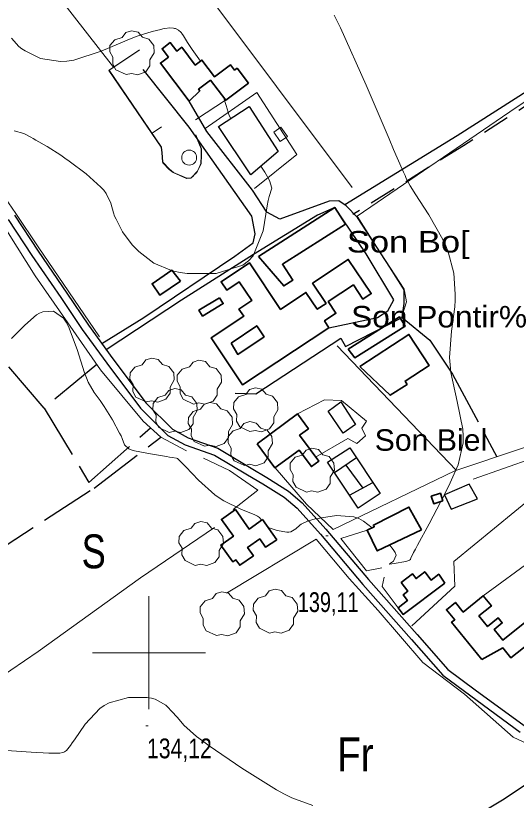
# Model space of a CAD drawing. Extents: x 483855 to 488461, y 4388206 to 4391419.
# Drawn here: x 484441.1 to 484662.2, y 4390434.8 to 4390781.6 of the extents above; entities that cross this region are included whole.
import ezdxf
from ezdxf.enums import TextEntityAlignment as Align

# ---------------------------------------------------------------- set-up
doc = ezdxf.new("R2010")
doc.units = 0
doc.header["$LTSCALE"] = 4
doc.linetypes.add('LONG_DASHED', pattern=[7.5, 6, -1.5])
doc.linetypes.add('MEDIUM_DASHED', pattern=[4.5, 3, -1.5])
for name, color, linetype, lineweight in [('1', 7, 'Continuous', 13), ('21', 7, 'Continuous', 25), ('24', 7, 'Continuous', 13), ('25', 7, 'LONG_DASHED', 25), ('29', 7, 'Continuous', 13), ('36', 7, 'Continuous', 25), ('37', 7, 'Continuous', 25), ('38', 7, 'Continuous', 25), ('47', 7, 'Continuous', 35), ('51', 7, 'Continuous', 13), ('58', 7, 'Continuous', 25), ('7', 7, 'Continuous', 13), ('9', 7, 'Continuous', 13)]:
    doc.layers.add(name, color=color, linetype=linetype, lineweight=lineweight)
doc.layers.add('31', color=7, linetype='Continuous')
doc.layers.add('5', color=7, linetype='Continuous')

msp = doc.modelspace()

# ---------------------------------------------------------------- linework, layer by layer
at = {"layer": '1'}
for p, q in [((484500, 4390525), (484500, 4390475)), ((484475, 4390500), (484525, 4390500))]:
    msp.add_line(p, q, dxfattribs=at)
at = {"layer": '21'}
for points in [[(484544.91, 4390711.29), (484530.62, 4390732.64), (484544.26, 4390741.44), (484556.97, 4390721.51)], [(484585.68, 4390597.03), (484579.06, 4390606.77), (484584.76, 4390610.91), (484591.23, 4390600.94)], [(484633.37, 4390563.5), (484644.99, 4390568.02), (484641.45, 4390574.47), (484630.43, 4390569.8)]]:
    msp.add_lwpolyline(points, close=True, dxfattribs=at)
at = {"layer": '24'}
for p, q in [((484534.18, 4390744.5), (484520.49, 4390735.55)), ((484501.35, 4390729.74), (484505.48, 4390732.55))]:
    msp.add_line(p, q, dxfattribs=at)
for points in [[(484495.69, 4390766.39), (484482.27, 4390757.44), (484505.43, 4390723.43), (484505.66, 4390720.95), (484505.97, 4390716.97), (484506.12, 4390716.6), (484508.9, 4390713.68), (484510.63, 4390712.26), (484516.63, 4390709.64), (484516.71, 4390709.64), (484518.43, 4390709.79), (484519.18, 4390710.47), (484519.93, 4390711.3), (484520.46, 4390711.82), (484521.2, 4390712.8), (484522.1, 4390714.53), (484522.92, 4390716.25), (484523.07, 4390719.85), (484522.99, 4390722.7), (484520.5, 4390728.78)], [(484495.84, 4390766.49), (484482.42, 4390757.54), (484505.58, 4390723.53), (484505.81, 4390721.05), (484506.12, 4390717.07), (484506.27, 4390716.7), (484509.05, 4390713.78), (484510.78, 4390712.36), (484516.78, 4390709.74), (484516.86, 4390709.74), (484518.58, 4390709.89), (484519.33, 4390710.57), (484520.08, 4390711.4), (484520.61, 4390711.92), (484521.35, 4390712.9), (484522.25, 4390714.63), (484523.07, 4390716.35), (484523.22, 4390719.95), (484523.14, 4390722.8), (484520.65, 4390728.88)]]:
    msp.add_lwpolyline(points, dxfattribs=at)
at = {"layer": '25'}
for points in [[(484611.85, 4390648.23), (484624.02, 4390638.2), (484633.95, 4390623.22), (484653.58, 4390586.67)], [(484453.64, 4390608.14), (484428.75, 4390637.59), (484392.27, 4390609.97), (484377.42, 4390599.46), (484360.73, 4390582.46), (484340.69, 4390568.76), (484331.69, 4390557.68)], [(484476.94, 4390627.36), (484453.64, 4390608.14), (484473.5, 4390575.32), (484500.7, 4390599.47)], [(484431.19, 4390487.02), (484403.59, 4390525.92), (484475.75, 4390572.77), (484505.19, 4390595.33)]]:
    msp.add_lwpolyline(points, dxfattribs=at)
at = {"layer": '29'}
for points in [[(484489.94, 4390755.57), (484485.4, 4390757.69), (484483.99, 4390760.23), (484484.09, 4390763.21), (484482.72, 4390765.62), (484482.76, 4390768.37), (484484.92, 4390770.97), (484488.11, 4390771.97), (484489.76, 4390774.16), (484492.33, 4390774.99), (484495.19, 4390774.34), (484497.14, 4390772.07), (484499.95, 4390771.25), (484502.08, 4390768.4), (484502.32, 4390765.27), (484500.44, 4390762.12), (484500.44, 4390759.44), (484498.62, 4390756.83), (484495, 4390755.49), (484492.23, 4390756.12)], [(484498.8, 4390610.88), (484494.26, 4390613), (484492.85, 4390615.54), (484492.95, 4390618.52), (484491.58, 4390620.93), (484491.62, 4390623.68), (484493.78, 4390626.28), (484496.97, 4390627.28), (484498.62, 4390629.47), (484501.19, 4390630.3), (484504.05, 4390629.65), (484506, 4390627.38), (484508.81, 4390626.56), (484510.94, 4390623.71), (484511.18, 4390620.58), (484509.3, 4390617.43), (484509.3, 4390614.75), (484507.48, 4390612.14), (484503.86, 4390610.8), (484501.09, 4390611.43)], [(484519.66, 4390609.94), (484515.12, 4390612.06), (484513.71, 4390614.6), (484513.81, 4390617.58), (484512.44, 4390619.99), (484512.48, 4390622.74), (484514.64, 4390625.34), (484517.83, 4390626.34), (484519.48, 4390628.53), (484522.05, 4390629.36), (484524.91, 4390628.71), (484526.86, 4390626.44), (484529.67, 4390625.62), (484531.8, 4390622.77), (484532.04, 4390619.64), (484530.16, 4390616.49), (484530.16, 4390613.81), (484528.34, 4390611.2), (484524.72, 4390609.86), (484521.95, 4390610.49)], [(484508.95, 4390597.4), (484504.41, 4390599.52), (484503, 4390602.06), (484503.1, 4390605.04), (484501.73, 4390607.45), (484501.77, 4390610.2), (484503.93, 4390612.8), (484507.12, 4390613.8), (484508.77, 4390615.99), (484511.34, 4390616.82), (484514.2, 4390616.17), (484516.15, 4390613.9), (484518.96, 4390613.08), (484521.09, 4390610.23), (484521.33, 4390607.1), (484519.45, 4390603.95), (484519.45, 4390601.27), (484517.63, 4390598.66), (484514.01, 4390597.32), (484511.24, 4390597.95)], [(484544.58, 4390597.76), (484540.04, 4390599.88), (484538.63, 4390602.42), (484538.73, 4390605.4), (484537.36, 4390607.81), (484537.4, 4390610.56), (484539.56, 4390613.16), (484542.75, 4390614.16), (484544.4, 4390616.35), (484546.97, 4390617.18), (484549.83, 4390616.53), (484551.78, 4390614.26), (484554.59, 4390613.44), (484556.72, 4390610.59), (484556.96, 4390607.46), (484555.08, 4390604.31), (484555.08, 4390601.63), (484553.26, 4390599.02), (484549.64, 4390597.68), (484546.87, 4390598.31)], [(484524.56, 4390591.27), (484520.02, 4390593.39), (484518.61, 4390595.93), (484518.71, 4390598.91), (484517.34, 4390601.32), (484517.38, 4390604.07), (484519.54, 4390606.67), (484522.73, 4390607.67), (484524.38, 4390609.86), (484526.95, 4390610.69), (484529.81, 4390610.04), (484531.76, 4390607.77), (484534.57, 4390606.95), (484536.7, 4390604.1), (484536.94, 4390600.97), (484535.06, 4390597.82), (484535.06, 4390595.14), (484533.24, 4390592.53), (484529.62, 4390591.19), (484526.85, 4390591.82)], [(484542.13, 4390582.75), (484537.59, 4390584.87), (484536.18, 4390587.41), (484536.28, 4390590.39), (484534.91, 4390592.8), (484534.95, 4390595.55), (484537.11, 4390598.15), (484540.3, 4390599.15), (484541.95, 4390601.34), (484544.52, 4390602.17), (484547.38, 4390601.52), (484549.33, 4390599.25), (484552.14, 4390598.43), (484554.27, 4390595.58), (484554.51, 4390592.45), (484552.63, 4390589.3), (484552.63, 4390586.62), (484550.81, 4390584.01), (484547.19, 4390582.67), (484544.42, 4390583.3)], [(484569.53, 4390571.02), (484564.99, 4390573.14), (484563.58, 4390575.68), (484563.68, 4390578.66), (484562.31, 4390581.07), (484562.35, 4390583.82), (484564.51, 4390586.42), (484567.7, 4390587.42), (484569.35, 4390589.61), (484571.92, 4390590.44), (484574.78, 4390589.79), (484576.73, 4390587.52), (484579.54, 4390586.7), (484581.67, 4390583.85), (484581.91, 4390580.72), (484580.03, 4390577.57), (484580.03, 4390574.89), (484578.21, 4390572.28), (484574.59, 4390570.94), (484571.82, 4390571.57)], [(484520.45, 4390538.61), (484515.91, 4390540.73), (484514.5, 4390543.27), (484514.6, 4390546.25), (484513.23, 4390548.66), (484513.27, 4390551.41), (484515.43, 4390554.01), (484518.62, 4390555.01), (484520.27, 4390557.2), (484522.84, 4390558.03), (484525.7, 4390557.38), (484527.65, 4390555.11), (484530.46, 4390554.29), (484532.59, 4390551.44), (484532.83, 4390548.31), (484530.95, 4390545.16), (484530.95, 4390542.48), (484529.13, 4390539.87), (484525.51, 4390538.53), (484522.74, 4390539.16)], [(484553.28, 4390508.73), (484548.74, 4390510.85), (484547.33, 4390513.39), (484547.43, 4390516.37), (484546.06, 4390518.78), (484546.1, 4390521.53), (484548.26, 4390524.13), (484551.45, 4390525.13), (484553.1, 4390527.32), (484555.67, 4390528.15), (484558.53, 4390527.5), (484560.48, 4390525.23), (484563.29, 4390524.41), (484565.42, 4390521.56), (484565.66, 4390518.43), (484563.78, 4390515.28), (484563.78, 4390512.6), (484561.96, 4390509.99), (484558.34, 4390508.65), (484555.57, 4390509.28)], [(484529.8, 4390507.57), (484525.26, 4390509.69), (484523.85, 4390512.23), (484523.95, 4390515.21), (484522.58, 4390517.62), (484522.62, 4390520.37), (484524.78, 4390522.97), (484527.97, 4390523.97), (484529.62, 4390526.16), (484532.19, 4390526.99), (484535.05, 4390526.34), (484537, 4390524.07), (484539.81, 4390523.25), (484541.94, 4390520.4), (484542.18, 4390517.27), (484540.3, 4390514.12), (484540.3, 4390511.44), (484538.48, 4390508.83), (484534.86, 4390507.49), (484532.09, 4390508.12)]]:
    msp.add_lwpolyline(points, close=True, dxfattribs=at)
at = {"layer": '36'}
for points in [[(484437.85, 4390691.55), (484448.23, 4390675.67), (484461.01, 4390657.08), (484470.56, 4390642.85), (484481.32, 4390628.01), (484496.2, 4390608.17), (484508.36, 4390596.11), (484516.02, 4390591.93), (484528.93, 4390587.37), (484543.5, 4390578.69), (484550.33, 4390574.65), (484559.64, 4390568.74), (484565.36, 4390563.87), (484575.66, 4390552.41), (484594.37, 4390530.24), (484615.87, 4390505.82), (484629.77, 4390490.09), (484642.08, 4390480.96), (484663.93, 4390464.94)], [(484440.59, 4390693.44), (484450.99, 4390677.52), (484463.76, 4390658.95), (484473.28, 4390644.75), (484483.99, 4390629.98), (484498.71, 4390610.35), (484510.37, 4390598.8), (484517.37, 4390594.97), (484530.34, 4390590.4), (484545.19, 4390581.55), (484552.07, 4390577.48), (484561.62, 4390571.42), (484567.68, 4390566.25), (484578.16, 4390554.59), (484596.88, 4390532.4), (484618.36, 4390508.01), (484632.02, 4390492.55), (484644.05, 4390483.63), (484665.67, 4390467.78)]]:
    msp.add_lwpolyline(points, dxfattribs=at)
at = {"layer": '37'}
for points in [[(484479.15, 4390636.67), (484497.76, 4390648.2), (484537.84, 4390675.27), (484546.01, 4390681.21), (484546.9, 4390685.19), (484545.39, 4390693.06), (484517.8, 4390732.4), (484497.43, 4390757.87)], [(484538.09, 4390614.73), (484547.17, 4390614.45), (484584.64, 4390639.04), (484586.74, 4390635.44), (484611.85, 4390648.23), (484612.67, 4390654.39), (484612.66, 4390660.69), (484592.13, 4390692.46), (484587.09, 4390697.55), (484583.86, 4390699.8), (484579.59, 4390699.57), (484557.77, 4390691.65), (484551.99, 4390694.8), (484545.67, 4390704.46), (484525.6, 4390730.38), (484517.78, 4390743.8)], [(484579.38, 4390643.68), (484600.9, 4390648.14), (484605.47, 4390651.15), (484608.09, 4390656.03), (484595.83, 4390676.41), (484582.07, 4390696.8), (484574.42, 4390693.41), (484546.17, 4390676.03), (484514.32, 4390655.88), (484481.12, 4390633.94)]]:
    msp.add_lwpolyline(points, dxfattribs=at)
at = {"layer": '38'}
for points in [[(484981.84, 4390460.24), (484964.09, 4390483.33), (484923.35, 4390533.67), (484882.91, 4390585.89), (484833.96, 4390651.15), (484830.96, 4390654.44), (484823.61, 4390654.36), (484814.84, 4390651.64), (484783.1, 4390702.9), (484733.16, 4390781.88), (484728.5, 4390785.7), (484722.42, 4390786.07), (484685.63, 4390760.2), (484636.03, 4390728.54), (484586.5, 4390697.96)], [(484685.36, 4390454.27), (484656.09, 4390434.82), (484595.68, 4390398.41), (484552.59, 4390373.59), (484551.38, 4390372.86)]]:
    msp.add_lwpolyline(points, dxfattribs=at)
at = {"layer": '38', "linetype": 'MEDIUM_DASHED'}
msp.add_lwpolyline([(484976.27, 4390458.92), (484959.99, 4390480.1), (484919.26, 4390530.43), (484878.76, 4390582.72), (484829.93, 4390647.82), (484828.68, 4390649.19), (484824.43, 4390649.15), (484812.53, 4390645.46), (484778.67, 4390700.13), (484729.2, 4390778.38), (484726.5, 4390780.59), (484723.93, 4390780.75), (484688.54, 4390755.86), (484638.82, 4390724.12), (484590.08, 4390693.72)], dxfattribs=at)
at = {"layer": '47'}
for points in [[(484517.78, 4390743.8), (484505.07, 4390760.66), (484508.58, 4390763.32), (484505.78, 4390767.01), (484509.38, 4390769.75), (484512.27, 4390765.94), (484514.5, 4390767.63), (484520.46, 4390759.75), (484523.37, 4390761.96), (484528.92, 4390754.63), (484535.95, 4390759.96), (484537.78, 4390757.54), (484538.91, 4390758.4), (484543.88, 4390751.85), (484533.86, 4390744.25), (484527.14, 4390753.09), (484521.9, 4390749.12), (484522.4, 4390748.44)], [(484548.42, 4390675.21), (484582.07, 4390696.8), (484586.73, 4390689.52), (484558.95, 4390671.75), (484563.48, 4390664.66), (484559.52, 4390662.13)], [(484579.38, 4390643.68), (484541.24, 4390618.49), (484527.51, 4390639.26), (484541.83, 4390648.73), (484539.7, 4390651.93), (484545.37, 4390655.71), (484539.86, 4390663.97), (484534.34, 4390660.3), (484531.84, 4390664.04), (484544.32, 4390672.39), (484558.1, 4390651.79), (484569.32, 4390659.31), (484574.31, 4390651.86), (484578.19, 4390654.46), (484572.23, 4390663.35), (484587.97, 4390673.9), (484598.12, 4390658.74), (484594.46, 4390656.3), (484590.25, 4390662.6), (484579.17, 4390655.21), (484582.56, 4390650.11), (484577.57, 4390646.8)], [(484513.86, 4390664.28), (484504.72, 4390658.11), (484501.33, 4390663.12), (484510.1, 4390669.07)], [(484531.2, 4390656.95), (484522.06, 4390651.47), (484523.63, 4390648.84), (484532.77, 4390654.32)], [(484587.95, 4390634.17), (484610.58, 4390648.53), (484613.19, 4390644.39), (484590.93, 4390630.35)], [(484536.26, 4390636.86), (484547.57, 4390644.53), (484550.82, 4390639.72), (484539.19, 4390631.87)], [(484593.13, 4390626.53), (484614.79, 4390640.74), (484623.75, 4390627.06), (484613.07, 4390620.07), (484613.99, 4390618.64), (484606.45, 4390613.8)], [(484547.73, 4390592.32), (484565.56, 4390605.55), (484570.39, 4390599.03), (484566.48, 4390596.14), (484574.95, 4390584.67), (484571.7, 4390582.27), (484566.27, 4390589.6), (484555.6, 4390581.71)], [(484629.76, 4390567.17), (484625.75, 4390565.86), (484624.66, 4390569.19), (484628.67, 4390570.5)], [(484556.43, 4390549.95), (484550.11, 4390558.87), (484544.22, 4390554.69), (484538.13, 4390563.26), (484532.01, 4390558.92), (484537.27, 4390551.48), (484531.78, 4390547.6), (484537.05, 4390540.13), (484538.39, 4390541.08), (484540.09, 4390538.66), (484546.09, 4390542.88), (484543.5, 4390546.55), (484548.89, 4390550.35), (484551.49, 4390546.64)], [(484620.26, 4390554.41), (484600.77, 4390545), (484596.33, 4390554.17), (484599.46, 4390555.7), (484599.09, 4390556.43), (484614.79, 4390564.4)], [(484630.65, 4390530.79), (484612.22, 4390516.96), (484609.99, 4390519.92), (484614.13, 4390523.05), (484612.2, 4390525.59), (484614.29, 4390527.19), (484611.36, 4390531), (484616.36, 4390534.85), (484617.93, 4390532.8), (484621.8, 4390535.78), (484624.59, 4390532.14), (484627.98, 4390534.74)], [(484646.91, 4390497.06), (484633.6, 4390513.47), (484634.99, 4390514.6), (484631.37, 4390519.04), (484635.29, 4390522.25), (484638.78, 4390517.97), (484647.6, 4390525.16), (484651.2, 4390520.73), (484645.71, 4390516.28), (484649.52, 4390511.57), (484654.24, 4390515.4), (484656, 4390513.21), (484652.44, 4390510.36), (484656.24, 4390505.6), (484674.12, 4390519.87), (484679.36, 4390513.28), (484659.81, 4390497.73), (484656.29, 4390502.13)]]:
    msp.add_lwpolyline(points, close=True, dxfattribs=at)
at = {"layer": '47', "lineweight": 13}
msp.add_lwpolyline([(484561.16, 4390728.19), (484558.28, 4390732.3), (484555.08, 4390730.06), (484557.96, 4390725.95)], close=True, dxfattribs=at)
at = {"layer": '51'}
for p, q in [((484635.68, 4390580.7), (484583.14, 4390635.74)), ((484647.6, 4390525.16), (484693.24, 4390558.65))]:
    msp.add_line(p, q, dxfattribs=at)
for points in [[(484478.11, 4390639.7), (484451.1, 4390679.45), (484441.26, 4390694.15), (484434.68, 4390703.55), (484429.37, 4390711.41), (484422.4, 4390719.56), (484413.25, 4390729.74), (484405.75, 4390737.04), (484394.27, 4390748.6), (484380.61, 4390759.62), (484365.75, 4390774.77), (484347.67, 4390795.75), (484330.72, 4390817.1), (484312.38, 4390843.06)], [(484484.36, 4390758.84), (484447.76, 4390805.87), (484447.83, 4390810.45), (484452.18, 4390814.35), (484489.49, 4390839.77), (484589.78, 4390705.66)], [(484611.93, 4390649.59), (484613.72, 4390655.14), (484612.81, 4390659.94), (484591.9, 4390693.06), (484662.19, 4390741.03), (484722.88, 4390780.97), (484729.03, 4390779.4), (484762.96, 4390721.55), (484810.71, 4390649.09)], [(484546.57, 4390705.29), (484565.3, 4390720.25), (484547.55, 4390747.67), (484524.77, 4390731.81)], [(484516.61, 4390589.27), (484505.19, 4390595.33), (484497.46, 4390602.44), (484478.52, 4390625.06), (484449.72, 4390666.57), (484437.83, 4390685.61), (484425.42, 4390704.79), (484412.05, 4390720), (484398.22, 4390733.78), (484386.58, 4390745.76), (484380.8, 4390744.55), (484351.5, 4390724.02), (484331.65, 4390709.74), (484310.75, 4390692.75), (484283.85, 4390672.45)], [(484565.56, 4390605.55), (484577.48, 4390611.87), (484584.98, 4390611.58), (484596.1, 4390602.45), (484594, 4390599.3), (484595.66, 4390595.85), (484591.84, 4390592.47), (484587.79, 4390594.71), (484573.58, 4390586.53)], [(484693.47, 4390599.98), (484634.99, 4390580.46), (484581.33, 4390554.42), (484569.6, 4390565.73), (484555.74, 4390581.81)], [(484524.11, 4390586.05), (484535.6, 4390580.52), (484547.99, 4390571.84), (484537.2, 4390563.27)], [(484643.1, 4390576.72), (484669.94, 4390586.22), (484679.56, 4390577.16), (484686.77, 4390568.54), (484689.43, 4390563.55)], [(484616.05, 4390511.94), (484635, 4390529.45), (484634.61, 4390540.33), (484679.56, 4390577.16)], [(484528.96, 4390555.31), (484496.29, 4390533.2), (484451.04, 4390500.57), (484408.63, 4390471.62), (484382.71, 4390452.3), (484342.62, 4390422.6), (484314.22, 4390402.75)], [(484602.81, 4390537.57), (484596.06, 4390536.29), (484584.78, 4390550.52), (484596.33, 4390554.17)], [(484534.19, 4390526.29), (484573.76, 4390550.28), (484588.34, 4390532.9), (484601.26, 4390518.67), (484620.88, 4390495.75), (484639.28, 4390481.67), (484660.77, 4390462.73), (484683.66, 4390452.12)], [(484609.99, 4390519.92), (484602.9, 4390529.32), (484603.79, 4390533.38)]]:
    msp.add_lwpolyline(points, dxfattribs=at)
msp.add_circle((484517.74, 4390718.89), 3.31, dxfattribs=at)
at = {"layer": '58'}
for p, q in [((484591.64, 4390586.13), (484581.97, 4390579.58)), ((484586.88, 4390582.91), (484594.36, 4390572.81)), ((484588.6, 4390569.61), (484598.83, 4390575.3))]:
    msp.add_line(p, q, dxfattribs=at)
msp.add_lwpolyline([(484592.34, 4390563.96), (484578.89, 4390584.2), (484588.62, 4390590.66), (484602.07, 4390570.42)], close=True, dxfattribs=at)
at = {"layer": '7'}
for p, q in [((484578.05, 4390551.64), (484579.05, 4390551.64)), ((484498.6, 4390467.72), (484499.6, 4390467.72))]:
    msp.add_line(p, q, dxfattribs=at)
at = {"layer": '9'}
for points in [[(484581.75, 4390781.9), (484584.52, 4390776.31), (484595.9, 4390750.94), (484606.02, 4390727.13), (484607.99, 4390722.52), (484609.6, 4390718.77), (484612.4, 4390712.4), (484612.84, 4390711.52), (484612.97, 4390711.23), (484613.09, 4390710.92), (484613.55, 4390709.66), (484615.38, 4390706.34), (484616.36, 4390704.74), (484617.55, 4390702.85), (484623.59, 4390693.53), (484629.77, 4390682.75), (484631.06, 4390679.93), (484632.16, 4390677.19), (484634.61, 4390667.87), (484635.22, 4390658.56), (484635.15, 4390655.81), (484635, 4390652.99), (484633.6, 4390642.2), (484632.74, 4390630.58), (484632.92, 4390627.23), (484633.28, 4390623.84)], [(484439.28, 4390771.65), (484442.54, 4390768), (484443.84, 4390767.03), (484445.31, 4390766.08), (484452.05, 4390762.76), (484460.95, 4390761.3), (484463.78, 4390761.52), (484466.77, 4390762), (484478.88, 4390765.99), (484490.33, 4390770.82), (484492.89, 4390771.83), (484495.19, 4390772.71), (484501.33, 4390774.69), (484505.23, 4390775.56), (484506.13, 4390775.74), (484506.95, 4390775.89), (484509.24, 4390776.18), (484510.89, 4390776.09), (484511.32, 4390776), (484511.72, 4390775.88), (484513.05, 4390775.21), (484514.11, 4390774.3), (484514.36, 4390774.04), (484514.57, 4390773.76), (484515.17, 4390772.71), (484516.97, 4390769.81), (484517.95, 4390768.37), (484519.13, 4390766.65), (484522.77, 4390761.51)], [(484533.12, 4390745.22), (484534.06, 4390741.89), (484535.4, 4390737.51), (484536.09, 4390736.17)], [(484510, 4390669), (484502.2, 4390672.25), (484495.56, 4390677.31), (484493.99, 4390678.79), (484492.55, 4390680.31), (484488.33, 4390686.08), (484485.45, 4390691.66), (484484.84, 4390693.06), (484484.32, 4390694.4), (484483.13, 4390698.7), (484481.07, 4390703.05), (484480, 4390704.42), (484478.71, 4390705.86), (484472.24, 4390711.66), (484464.79, 4390717.33), (484462.89, 4390718.7), (484461.06, 4390719.97), (484455.02, 4390723.81), (484450.05, 4390726.66), (484448.89, 4390727.3), (484447.83, 4390727.89), (484444.77, 4390729.48), (484440.43, 4390730.7)], [(484549.44, 4390715.13), (484551.14, 4390712.52), (484552.34, 4390710.45), (484553.25, 4390708.72), (484554.2, 4390705.31), (484553.07, 4390701.7), (484552.67, 4390699.85), (484552.24, 4390697.63), (484550.39, 4390686.54), (484545.95, 4390675.43), (484543.88, 4390673.2), (484541.46, 4390671.34), (484529.7, 4390667.69), (484516.89, 4390667.63), (484513.81, 4390668.03), (484510.93, 4390668.62), (484510.23, 4390668.91)], [(484549.75, 4390558.61), (484548.83, 4390559.77), (484547.88, 4390560.37), (484546.71, 4390560.99), (484540.57, 4390563.5), (484533.06, 4390567.12), (484531.02, 4390568.44), (484529, 4390569.89), (484521.88, 4390576.32), (484516.22, 4390582.22), (484515.12, 4390583.35), (484514.24, 4390584.27), (484512.75, 4390585.77), (484512.57, 4390585.85), (484512.51, 4390585.87), (484512.44, 4390585.9), (484512.15, 4390585.99), (484510.18, 4390586.33), (484509.06, 4390586.52), (484507.68, 4390586.74), (484500.61, 4390587.87), (484493.55, 4390589.33), (484492.18, 4390589.77), (484491.06, 4390590.22), (484489.15, 4390591.96), (484488.18, 4390594.75), (484487.66, 4390595.86), (484487.03, 4390597.12), (484483.86, 4390602.9), (484480.26, 4390608.86), (484479.37, 4390610.23), (484478.51, 4390611.48), (484475.78, 4390614.98), (484473.13, 4390619.57), (484472.33, 4390621.5), (484471.49, 4390623.71), (484468.21, 4390634.11), (484464.5, 4390644.17), (484463.39, 4390646.18), (484462.25, 4390647.85), (484457.85, 4390651.05), (484453.08, 4390650.71), (484451.71, 4390650.13), (484450.33, 4390649.36), (484445.13, 4390644.82), (484439.3, 4390638.92)], [(484633.28, 4390623.84), (484636.09, 4390611.11), (484638.59, 4390598.86), (484638.75, 4390595.77), (484638.68, 4390592.8), (484636.52, 4390583.15), (484632.33, 4390573.78), (484630.98, 4390570.99), (484629.56, 4390568.12), (484629.49, 4390567.99)], [(484628.91, 4390566.89), (484623.72, 4390557.04), (484618.61, 4390547.62), (484617.63, 4390545.8), (484616.85, 4390544.31), (484615.62, 4390541.78), (484615.54, 4390541.45), (484615.48, 4390541.37), (484615.41, 4390541.28), (484615.03, 4390540.96), (484613.83, 4390540.56), (484613.24, 4390540.41), (484612.54, 4390540.25), (484609.09, 4390539.54), (484606.37, 4390539.19), (484606.14, 4390539.25), (484606.13, 4390539.38), (484607.96, 4390540.43), (484609.1, 4390543.15), (484608.66, 4390544.33), (484607.89, 4390545.71), (484606.25, 4390547.65)], [(484598.52, 4390555.24), (484594.71, 4390558.23), (484592.59, 4390559.29), (484590.47, 4390560.08), (484582.81, 4390560.72), (484576.19, 4390559.69), (484574.72, 4390559.41), (484573.41, 4390559.15), (484570, 4390558.24), (484567.76, 4390557.17), (484567.19, 4390556.8), (484566.65, 4390556.41), (484564.87, 4390554.72), (484562.61, 4390553.46), (484561.76, 4390553.34), (484560.81, 4390553.31), (484556.56, 4390554.02), (484552.64, 4390555.43), (484552.49, 4390555.51)], [(484572.35, 4390432.48), (484563.08, 4390435.85), (484559.82, 4390437.49), (484556.27, 4390439.43), (484540.97, 4390448.96), (484526.56, 4390458.88), (484523.58, 4390461.06), (484521.03, 4390463), (484515.44, 4390467.96), (484512.53, 4390471.35), (484511.67, 4390472.31), (484510.79, 4390473.26), (484507.42, 4390476.77), (484502.77, 4390479.45), (484501.07, 4390479.88), (484499.21, 4390480.19), (484491.02, 4390480.2), (484482.4, 4390477.89), (484480.27, 4390476.73), (484478.24, 4390475.34), (484471.83, 4390468.46), (484467.09, 4390461.59), (484466.12, 4390460.22), (484465.3, 4390459.08), (484463.57, 4390456.85), (484462.65, 4390456.2), (484462.34, 4390456.06), (484462.01, 4390455.92), (484460.63, 4390455.56), (484455.74, 4390455.6), (484453.2, 4390455.72), (484450.15, 4390455.89), (484434.83, 4390456.92)]]:
    msp.add_lwpolyline(points, dxfattribs=at)

# ---------------------------------------------------------------- texts
at = {"layer": '31'}
for s, width, p in [('S', 0.8, (484475.59, 4390537.33)), ('Fr', 0.85, (484591.15, 4390447.55))]:
    msp.add_text(s, height=15, dxfattribs=dict(at, width=width)).set_placement(p, align=Align.CENTER)
at = {"layer": '5'}
for s, width, p in [('Son Bo[', 1.2, (484641.61, 4390676.93)), ('Son Pontir%', 1.1, (484666.95, 4390643.81)), ('Son Biel', 1.05, (484649.35, 4390589.3))]:
    msp.add_text(s, height=9.5, dxfattribs=dict(at, width=width)).set_placement(p, align=Align.RIGHT)
at = {"layer": '7'}
for s, width, p in [('139,11', 0.75, (484565.72, 4390518.01)), ('134,12', 0.8, (484499.1, 4390453.35))]:
    msp.add_text(s, height=8.75, dxfattribs=dict(at, width=width)).set_placement(p)

doc.saveas('drawing.dxf')
